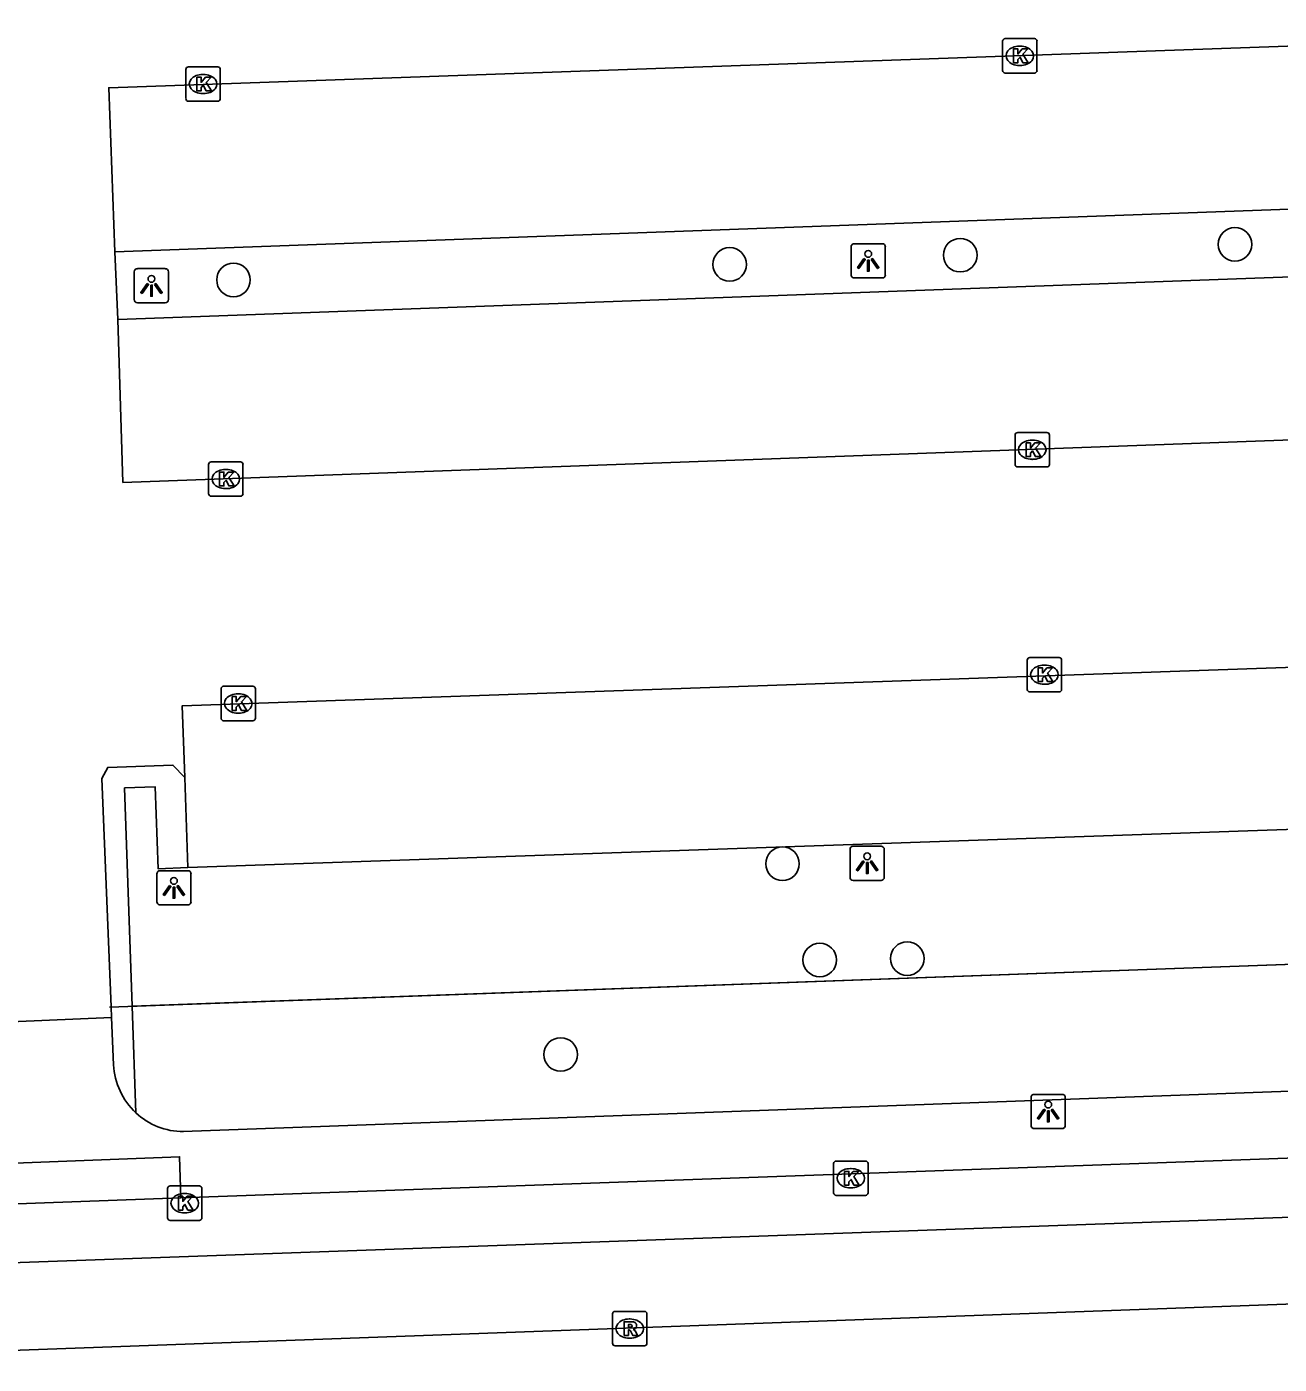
# Model space of a CAD drawing. Extents: x 160557 to 161245, y 385330 to 386505.
# Drawn here: x 160932.1 to 160968.55, y 386154.93 to 386193.84 of the extents above; entities that cross this region are included whole.
import ezdxf

# ---------------------------------------------------------------- set-up
doc = ezdxf.new("R2010")
doc.units = 0
for name, color, linetype in [('IMGEO_Boom', 7, 'Continuous'), ('IMGEO_Groenvoorziening', 7, 'Continuous'), ('IMGEO_Hek', 7, 'Continuous'), ('IMGEO_Kolk', 7, 'Continuous'), ('IMGEO_Lichtpunt', 7, 'Continuous'), ('IMGEO_Parkeervlak_open', 7, 'Continuous'), ('IMGEO_Rijbaan_lokaal_gesloten', 7, 'Continuous'), ('IMGEO_Rijbaan_lokaal_open', 7, 'Continuous'), ('IMGEO_Rioolput', 7, 'Continuous'), ('IMGEO_Voetpad_open', 7, 'Continuous')]:
    doc.layers.add(name, color=color, linetype=linetype)

msp = doc.modelspace()

# ---------------------------------------------------------------- linework, layer by layer
at = {"layer": 'IMGEO_Boom'}
for centre in [(160967.259, 386187.506), (160959.265, 386187.192), (160952.558, 386186.923), (160938.119, 386186.472), (160954.094, 386169.488), (160955.178, 386166.689), (160957.724, 386166.73), (160947.639, 386163.94)]:
    msp.add_circle(centre, 0.489, dxfattribs=at)
at = {"layer": 'IMGEO_Groenvoorziening'}
msp.add_lwpolyline([(160992.073, 386167.401), (160935.172, 386165.344)], dxfattribs=at)
at = {"layer": 'IMGEO_Hek'}
msp.add_lwpolyline([(160934.513, 386165.32), (160991.962, 386167.397)], dxfattribs=at)
at = {"layer": 'IMGEO_Kolk'}
for p, q in [((160960.498, 386192.565), (160960.498, 386193.417)), ((160960.573, 386193.491), (160961.425, 386193.491)), ((160961.499, 386193.417), (160961.499, 386192.565)), ((160960.986, 386193.271), (160961.011, 386193.271)), ((160936.734, 386191.745), (160936.734, 386192.597)), ((160936.809, 386192.671), (160937.661, 386192.671)), ((160937.735, 386192.597), (160937.735, 386191.745)), ((160961.009, 386192.711), (160960.984, 386192.711)), ((160937.222, 386192.451), (160937.247, 386192.451)), ((160961.425, 386192.491), (160960.573, 386192.491)), ((160937.245, 386191.891), (160937.22, 386191.891)), ((160937.661, 386191.671), (160936.809, 386191.671)), ((160960.937, 386182.033), (160961.789, 386182.033)), ((160960.862, 386181.107), (160960.862, 386181.959)), ((160961.35, 386181.813), (160961.375, 386181.813)), ((160961.863, 386181.959), (160961.863, 386181.107)), ((160937.395, 386180.254), (160937.395, 386181.106)), ((160937.47, 386181.18), (160938.322, 386181.18)), ((160937.883, 386180.96), (160937.908, 386180.96)), ((160938.396, 386181.106), (160938.396, 386180.254)), ((160961.789, 386181.033), (160960.937, 386181.033)), ((160961.373, 386181.253), (160961.348, 386181.253)), ((160938.322, 386180.18), (160937.47, 386180.18)), ((160937.906, 386180.4), (160937.881, 386180.4)), ((160961.29, 386175.488), (160962.142, 386175.488)), ((160961.215, 386174.562), (160961.215, 386175.414)), ((160961.703, 386175.268), (160961.728, 386175.268)), ((160962.216, 386175.414), (160962.216, 386174.562)), ((160937.833, 386174.65), (160938.685, 386174.65)), ((160961.726, 386174.708), (160961.701, 386174.708)), ((160937.758, 386173.724), (160937.758, 386174.576)), ((160938.246, 386174.43), (160938.271, 386174.43)), ((160938.759, 386174.576), (160938.759, 386173.724)), ((160962.142, 386174.488), (160961.29, 386174.488)), ((160938.269, 386173.87), (160938.244, 386173.87)), ((160938.685, 386173.65), (160937.833, 386173.65)), ((160955.581, 386159.915), (160955.581, 386160.767)), ((160955.656, 386160.841), (160956.508, 386160.841)), ((160956.582, 386160.767), (160956.582, 386159.915)), ((160956.069, 386160.621), (160956.094, 386160.621)), ((160936.199, 386159.189), (160936.199, 386160.041)), ((160936.274, 386160.115), (160937.126, 386160.115)), ((160936.687, 386159.895), (160936.712, 386159.895)), ((160937.2, 386160.041), (160937.2, 386159.189)), ((160956.092, 386160.061), (160956.067, 386160.061)), ((160956.508, 386159.841), (160955.656, 386159.841)), ((160937.126, 386159.115), (160936.274, 386159.115)), ((160936.71, 386159.335), (160936.685, 386159.335))]:
    msp.add_line(p, q, dxfattribs=at)
for points in [[(160960.498, 386192.565), (160960.498, 386193.417)], [(160960.573, 386193.491), (160961.425, 386193.491)], [(160961.499, 386193.417), (160961.499, 386192.565)], [(160960.819, 386193.191), (160960.942, 386193.191), (160960.942, 386193.04), (160961.072, 386193.191), (160961.236, 386193.191), (160961.09, 386193.04), (160961.243, 386192.791), (160961.091, 386192.791), (160961.006, 386192.955), (160960.942, 386192.888), (160960.942, 386192.791), (160960.819, 386192.791), (160960.819, 386193.191)], [(160936.734, 386191.745), (160936.734, 386192.597)], [(160936.809, 386192.671), (160937.661, 386192.671)], [(160937.735, 386192.597), (160937.735, 386191.745)], [(160937.055, 386192.371), (160937.178, 386192.371), (160937.178, 386192.22), (160937.308, 386192.371), (160937.472, 386192.371), (160937.326, 386192.22), (160937.479, 386191.971), (160937.327, 386191.971), (160937.242, 386192.135), (160937.178, 386192.068), (160937.178, 386191.971), (160937.055, 386191.971), (160937.055, 386192.371)], [(160961.425, 386192.491), (160960.573, 386192.491)], [(160937.661, 386191.671), (160936.809, 386191.671)], [(160960.937, 386182.033), (160961.789, 386182.033)], [(160960.862, 386181.107), (160960.862, 386181.959)], [(160961.183, 386181.733), (160961.306, 386181.733), (160961.306, 386181.582), (160961.436, 386181.733), (160961.6, 386181.733), (160961.454, 386181.582), (160961.607, 386181.333), (160961.455, 386181.333), (160961.37, 386181.497), (160961.306, 386181.43), (160961.306, 386181.333), (160961.183, 386181.333), (160961.183, 386181.733)], [(160961.863, 386181.959), (160961.863, 386181.107)], [(160937.395, 386180.254), (160937.395, 386181.106)], [(160937.47, 386181.18), (160938.322, 386181.18)], [(160937.716, 386180.88), (160937.839, 386180.88), (160937.839, 386180.729), (160937.969, 386180.88), (160938.133, 386180.88), (160937.987, 386180.729), (160938.14, 386180.48), (160937.988, 386180.48), (160937.903, 386180.644), (160937.839, 386180.577), (160937.839, 386180.48), (160937.716, 386180.48), (160937.716, 386180.88)], [(160938.396, 386181.106), (160938.396, 386180.254)], [(160961.789, 386181.033), (160960.937, 386181.033)], [(160938.322, 386180.18), (160937.47, 386180.18)], [(160961.29, 386175.488), (160962.142, 386175.488)], [(160961.215, 386174.562), (160961.215, 386175.414)], [(160961.536, 386175.188), (160961.659, 386175.188), (160961.659, 386175.037), (160961.789, 386175.188), (160961.953, 386175.188), (160961.807, 386175.037), (160961.96, 386174.788), (160961.808, 386174.788), (160961.723, 386174.952), (160961.659, 386174.885), (160961.659, 386174.788), (160961.536, 386174.788), (160961.536, 386175.188)], [(160962.216, 386175.414), (160962.216, 386174.562)], [(160937.833, 386174.65), (160938.685, 386174.65)], [(160937.758, 386173.724), (160937.758, 386174.576)], [(160938.079, 386174.35), (160938.202, 386174.35), (160938.202, 386174.199), (160938.332, 386174.35), (160938.496, 386174.35), (160938.35, 386174.199), (160938.503, 386173.95), (160938.351, 386173.95), (160938.266, 386174.114), (160938.202, 386174.047), (160938.202, 386173.95), (160938.079, 386173.95), (160938.079, 386174.35)], [(160938.759, 386174.576), (160938.759, 386173.724)], [(160962.142, 386174.488), (160961.29, 386174.488)], [(160938.685, 386173.65), (160937.833, 386173.65)], [(160955.581, 386159.915), (160955.581, 386160.767)], [(160955.656, 386160.841), (160956.508, 386160.841)], [(160956.582, 386160.767), (160956.582, 386159.915)], [(160955.902, 386160.541), (160956.025, 386160.541), (160956.025, 386160.39), (160956.155, 386160.541), (160956.319, 386160.541), (160956.173, 386160.39), (160956.326, 386160.141), (160956.174, 386160.141), (160956.089, 386160.305), (160956.025, 386160.238), (160956.025, 386160.141), (160955.902, 386160.141), (160955.902, 386160.541)], [(160936.199, 386159.189), (160936.199, 386160.041)], [(160936.274, 386160.115), (160937.126, 386160.115)], [(160937.2, 386160.041), (160937.2, 386159.189)], [(160936.52, 386159.815), (160936.643, 386159.815), (160936.643, 386159.664), (160936.773, 386159.815), (160936.937, 386159.815), (160936.791, 386159.664), (160936.944, 386159.415), (160936.792, 386159.415), (160936.707, 386159.579), (160936.643, 386159.512), (160936.643, 386159.415), (160936.52, 386159.415), (160936.52, 386159.815)], [(160956.508, 386159.841), (160955.656, 386159.841)], [(160937.126, 386159.115), (160936.274, 386159.115)]]:
    msp.add_lwpolyline(points, dxfattribs=at)
for centre, start, end in [((160960.575, 386193.415), 91.552, 178.448), ((160960.575, 386193.415), 91.552, 178.448), ((160961.423, 386193.415), 1.552, 88.448), ((160961.423, 386193.415), 1.552, 88.448), ((160936.811, 386192.595), 91.552, 178.448), ((160936.811, 386192.595), 91.552, 178.448), ((160937.659, 386192.595), 1.552, 88.448), ((160937.659, 386192.595), 1.552, 88.448), ((160960.575, 386192.567), 181.552, 268.448), ((160960.575, 386192.567), 181.552, 268.448), ((160961.423, 386192.567), 271.552, 358.448), ((160961.423, 386192.567), 271.552, 358.448), ((160936.811, 386191.747), 181.552, 268.448), ((160936.811, 386191.747), 181.552, 268.448), ((160937.659, 386191.747), 271.552, 358.448), ((160937.659, 386191.747), 271.552, 358.448), ((160960.939, 386181.957), 91.552, 178.448), ((160960.939, 386181.957), 91.552, 178.448), ((160961.787, 386181.957), 1.552, 88.448), ((160961.787, 386181.957), 1.552, 88.448), ((160937.472, 386181.104), 91.552, 178.448), ((160937.472, 386181.104), 91.552, 178.448), ((160938.32, 386181.104), 1.552, 88.448), ((160938.32, 386181.104), 1.552, 88.448), ((160960.939, 386181.109), 181.552, 268.448), ((160960.939, 386181.109), 181.552, 268.448), ((160961.787, 386181.109), 271.552, 358.448), ((160961.787, 386181.109), 271.552, 358.448), ((160937.472, 386180.256), 181.552, 268.448), ((160937.472, 386180.256), 181.552, 268.448), ((160938.32, 386180.256), 271.552, 358.448), ((160938.32, 386180.256), 271.552, 358.448), ((160961.292, 386175.412), 91.552, 178.448), ((160961.292, 386175.412), 91.552, 178.448), ((160962.14, 386175.412), 1.552, 88.448), ((160962.14, 386175.412), 1.552, 88.448), ((160937.835, 386174.574), 91.552, 178.448), ((160937.835, 386174.574), 91.552, 178.448), ((160938.683, 386174.574), 1.552, 88.448), ((160938.683, 386174.574), 1.552, 88.448), ((160961.292, 386174.564), 181.552, 268.448), ((160961.292, 386174.564), 181.552, 268.448), ((160962.14, 386174.564), 271.552, 358.448), ((160962.14, 386174.564), 271.552, 358.448), ((160937.835, 386173.726), 181.552, 268.448), ((160937.835, 386173.726), 181.552, 268.448), ((160938.683, 386173.726), 271.552, 358.448), ((160938.683, 386173.726), 271.552, 358.448), ((160955.658, 386160.765), 91.552, 178.448), ((160955.658, 386160.765), 91.552, 178.448), ((160956.506, 386160.765), 1.552, 88.448), ((160956.506, 386160.765), 1.552, 88.448), ((160936.276, 386160.039), 91.552, 178.448), ((160936.276, 386160.039), 91.552, 178.448), ((160937.124, 386160.039), 1.552, 88.448), ((160937.124, 386160.039), 1.552, 88.448), ((160955.658, 386159.917), 181.552, 268.448), ((160955.658, 386159.917), 181.552, 268.448), ((160956.506, 386159.917), 271.552, 358.448), ((160956.506, 386159.917), 271.552, 358.448), ((160936.276, 386159.191), 181.552, 268.448), ((160936.276, 386159.191), 181.552, 268.448), ((160937.124, 386159.191), 271.552, 358.448), ((160937.124, 386159.191), 271.552, 358.448)]:
    msp.add_arc(centre, 0.0765, start, end, dxfattribs=at)
for centre, major_axis, ratio, start_param, end_param in [((160960.985, 386192.991), (-0.387, 0.002), 0.722429, 4.712389, 7.853982), ((160961.01, 386192.991), (-0.39, 0.002), 0.717154, 1.570796, 4.712389), ((160937.221, 386192.171), (-0.387, 0.002), 0.722429, 4.712389, 7.853982), ((160937.246, 386192.171), (-0.39, 0.002), 0.717154, 1.570796, 4.712389), ((160961.349, 386181.533), (-0.387, 0.002), 0.722429, 4.712389, 7.853982), ((160961.374, 386181.533), (-0.39, 0.002), 0.717154, 1.570796, 4.712389), ((160937.882, 386180.68), (-0.387, 0.002), 0.722429, 4.712389, 7.853982), ((160937.907, 386180.68), (-0.39, 0.002), 0.717154, 1.570796, 4.712389), ((160961.702, 386174.988), (-0.387, 0.002), 0.722429, 4.712389, 7.853982), ((160961.727, 386174.988), (-0.39, 0.002), 0.717154, 1.570796, 4.712389), ((160938.245, 386174.15), (-0.387, 0.002), 0.722429, 4.712389, 7.853982), ((160938.27, 386174.15), (-0.39, 0.002), 0.717154, 1.570796, 4.712389), ((160956.068, 386160.341), (-0.387, 0.002), 0.722429, 4.712389, 7.853982), ((160956.093, 386160.341), (-0.39, 0.002), 0.717154, 1.570796, 4.712389), ((160936.686, 386159.615), (-0.387, 0.002), 0.722429, 4.712389, 7.853982), ((160936.711, 386159.615), (-0.39, 0.002), 0.717154, 1.570796, 4.712389)]:
    msp.add_ellipse(centre, major_axis=major_axis, ratio=ratio, start_param=start_param, end_param=end_param, dxfattribs=at)
at = {"layer": 'IMGEO_Lichtpunt'}
for p, q in [((160956.992, 386187.526), (160956.184, 386187.526)), ((160956.992, 386187.526), (160956.184, 386187.526)), ((160956.09, 386187.431), (160956.09, 386186.624)), ((160956.09, 386187.431), (160956.09, 386186.624)), ((160957.086, 386186.624), (160957.086, 386187.431)), ((160957.086, 386186.624), (160957.086, 386187.431)), ((160935.234, 386186.705), (160935.234, 386185.898)), ((160935.234, 386186.705), (160935.234, 386185.898)), ((160936.136, 386186.8), (160935.328, 386186.8)), ((160936.136, 386186.8), (160935.328, 386186.8)), ((160936.23, 386185.898), (160936.23, 386186.705)), ((160936.23, 386185.898), (160936.23, 386186.705)), ((160956.184, 386186.53), (160956.992, 386186.53)), ((160956.184, 386186.53), (160956.992, 386186.53)), ((160935.328, 386185.804), (160936.136, 386185.804)), ((160935.328, 386185.804), (160936.136, 386185.804)), ((160956.961, 386170.002), (160956.153, 386170.002)), ((160956.961, 386170.002), (160956.153, 386170.002)), ((160956.059, 386169.907), (160956.059, 386169.1)), ((160956.059, 386169.907), (160956.059, 386169.1)), ((160957.055, 386169.1), (160957.055, 386169.907)), ((160957.055, 386169.1), (160957.055, 386169.907)), ((160935.887, 386169.192), (160935.887, 386168.385)), ((160935.887, 386169.192), (160935.887, 386168.385)), ((160936.789, 386169.287), (160935.981, 386169.287)), ((160936.789, 386169.287), (160935.981, 386169.287)), ((160936.883, 386168.385), (160936.883, 386169.192)), ((160936.883, 386168.385), (160936.883, 386169.192)), ((160956.153, 386169.006), (160956.961, 386169.006)), ((160956.153, 386169.006), (160956.961, 386169.006)), ((160935.981, 386168.291), (160936.789, 386168.291)), ((160935.981, 386168.291), (160936.789, 386168.291)), ((160961.326, 386162.686), (160961.326, 386161.879)), ((160961.326, 386162.686), (160961.326, 386161.879)), ((160962.228, 386162.781), (160961.42, 386162.781)), ((160962.228, 386162.781), (160961.42, 386162.781)), ((160962.322, 386161.879), (160962.322, 386162.686)), ((160962.322, 386161.879), (160962.322, 386162.686)), ((160961.42, 386161.785), (160962.228, 386161.785)), ((160961.42, 386161.785), (160962.228, 386161.785))]:
    msp.add_line(p, q, dxfattribs=at)
for points in [[(160956.464, 386187.095), (160956.503, 386187.067), (160956.315, 386186.805), (160956.277, 386186.832), (160956.464, 386187.095)], [(160956.676, 386187.067), (160956.714, 386187.094), (160956.901, 386186.832), (160956.862, 386186.804), (160956.676, 386187.067)], [(160956.566, 386187.047), (160956.613, 386187.047), (160956.613, 386186.725), (160956.566, 386186.725), (160956.566, 386187.047)], [(160935.608, 386186.369), (160935.647, 386186.341), (160935.459, 386186.079), (160935.421, 386186.106), (160935.608, 386186.369)], [(160935.71, 386186.321), (160935.757, 386186.321), (160935.757, 386185.999), (160935.71, 386185.999), (160935.71, 386186.321)], [(160935.82, 386186.341), (160935.858, 386186.368), (160936.045, 386186.106), (160936.006, 386186.078), (160935.82, 386186.341)], [(160956.433, 386169.571), (160956.472, 386169.543), (160956.284, 386169.281), (160956.246, 386169.308), (160956.433, 386169.571)], [(160956.535, 386169.523), (160956.582, 386169.523), (160956.582, 386169.201), (160956.535, 386169.201), (160956.535, 386169.523)], [(160956.645, 386169.543), (160956.683, 386169.57), (160956.87, 386169.308), (160956.831, 386169.28), (160956.645, 386169.543)], [(160936.261, 386168.856), (160936.3, 386168.828), (160936.112, 386168.566), (160936.074, 386168.593), (160936.261, 386168.856)], [(160936.363, 386168.808), (160936.41, 386168.808), (160936.41, 386168.486), (160936.363, 386168.486), (160936.363, 386168.808)], [(160936.473, 386168.828), (160936.511, 386168.855), (160936.698, 386168.593), (160936.659, 386168.565), (160936.473, 386168.828)], [(160961.7, 386162.35), (160961.739, 386162.322), (160961.551, 386162.06), (160961.513, 386162.087), (160961.7, 386162.35)], [(160961.802, 386162.302), (160961.849, 386162.302), (160961.849, 386161.98), (160961.802, 386161.98), (160961.802, 386162.302)], [(160961.912, 386162.322), (160961.95, 386162.349), (160962.137, 386162.087), (160962.098, 386162.059), (160961.912, 386162.322)]]:
    msp.add_lwpolyline(points, dxfattribs=at)
for centre in [(160956.589, 386187.229), (160935.733, 386186.503), (160956.558, 386169.705), (160936.386, 386168.99), (160961.825, 386162.484)]:
    msp.add_circle(centre, 0.0994, dxfattribs=at)
for centre, start, end in [((160956.184, 386187.431), 90, 180), ((160956.184, 386187.431), 90, 180), ((160956.992, 386187.431), 0, 90), ((160956.992, 386187.431), 0, 90), ((160935.328, 386186.705), 90, 180), ((160935.328, 386186.705), 90, 180), ((160936.136, 386186.705), 0, 90), ((160936.136, 386186.705), 0, 90), ((160956.184, 386186.624), 180, 270), ((160956.184, 386186.624), 180, 270), ((160956.992, 386186.624), 270, 0), ((160956.992, 386186.624), 270, 360), ((160935.328, 386185.898), 180, 270), ((160935.328, 386185.898), 180, 270), ((160936.136, 386185.898), 270, 0), ((160936.136, 386185.898), 270, 360), ((160956.153, 386169.907), 90, 180), ((160956.153, 386169.907), 90, 180), ((160956.961, 386169.907), 0, 90), ((160956.961, 386169.907), 0, 90), ((160935.981, 386169.192), 90, 180), ((160935.981, 386169.192), 90, 180), ((160936.789, 386169.192), 0, 90), ((160936.789, 386169.192), 0, 90), ((160956.153, 386169.1), 180, 270), ((160956.153, 386169.1), 180, 270), ((160956.961, 386169.1), 270, 0), ((160956.961, 386169.1), 270, 360), ((160935.981, 386168.385), 180, 270), ((160935.981, 386168.385), 180, 270), ((160936.789, 386168.385), 270, 0), ((160936.789, 386168.385), 270, 360), ((160961.42, 386162.686), 90, 180), ((160961.42, 386162.686), 90, 180), ((160962.228, 386162.686), 0, 90), ((160962.228, 386162.686), 0, 90), ((160961.42, 386161.879), 180, 270), ((160961.42, 386161.879), 180, 270), ((160962.228, 386161.879), 270, 0), ((160962.228, 386161.879), 270, 360)]:
    msp.add_arc(centre, 0.0946, start, end, dxfattribs=at)
at = {"layer": 'IMGEO_Parkeervlak_open'}
for points in [[(160984.707, 386193.837), (160984.849, 386189.111), (160934.668, 386187.285)], [(160934.752, 386185.323), (160984.922, 386187.144), (160985.128, 386182.414)], [(160936.789, 386169.375), (160984.748, 386171.039), (160991.927, 386171.254)]]:
    msp.add_lwpolyline(points, dxfattribs=at)
at = {"layer": 'IMGEO_Rijbaan_lokaal_gesloten'}
for points in [[(160936.592, 386159.774), (160956.093, 386160.471), (160993.891, 386161.823), (160994.145, 386161.836)], [(160855.623, 386155.101), (160886.438, 386156.212), (160930.544, 386157.837), (161020.049, 386161.035)], [(160936.592, 386159.774), (160930.498, 386159.55)], [(161019.987, 386158.535), (160930.562, 386155.29), (160886.579, 386153.705), (160855.734, 386152.543)]]:
    msp.add_lwpolyline(points, dxfattribs=at)
at = {"layer": 'IMGEO_Rijbaan_lokaal_open'}
for points in [[(160984.707, 386193.837), (160934.489, 386192.064), (160934.668, 386187.285)], [(160934.668, 386187.285), (160934.752, 386185.323)], [(160934.752, 386185.323), (160934.901, 386180.58), (160985.128, 386182.414)], [(160991.747, 386175.987), (160982.12, 386175.66), (160936.627, 386174.085), (160936.699, 386171.996)], [(160936.699, 386171.996), (160936.357, 386172.358), (160934.459, 386172.293), (160934.288, 386171.973), (160934.556, 386165.322), (160934.568, 386165.015)], [(160934.568, 386165.015), (160931.642, 386164.894)]]:
    msp.add_lwpolyline(points, dxfattribs=at)
at = {"layer": 'IMGEO_Rioolput'}
for p, q in [((160949.148, 386155.54), (160949.148, 386156.392)), ((160949.223, 386156.466), (160950.075, 386156.466)), ((160950.149, 386156.392), (160950.149, 386155.54)), ((160949.636, 386156.246), (160949.661, 386156.246)), ((160949.659, 386155.686), (160949.634, 386155.686)), ((160950.075, 386155.466), (160949.223, 386155.466))]:
    msp.add_line(p, q, dxfattribs=at)
for points in [[(160949.148, 386155.54), (160949.148, 386156.392)], [(160949.223, 386156.466), (160950.075, 386156.466)], [(160950.149, 386156.392), (160950.149, 386155.54)], [(160949.737, 386156.164), (160949.485, 386156.166), (160949.485, 386155.766)], [(160949.663, 386156.085), (160949.609, 386156.085), (160949.609, 386156.004)], [(160949.609, 386156.004), (160949.661, 386156.004)], [(160949.485, 386155.766), (160949.609, 386155.766), (160949.609, 386155.928), (160949.62, 386155.928)], [(160949.667, 386155.899), (160949.738, 386155.766), (160949.878, 386155.766), (160949.813, 386155.892)], [(160950.075, 386155.466), (160949.223, 386155.466)]]:
    msp.add_lwpolyline(points, dxfattribs=at)
for centre, radius, start, end in [((160949.225, 386156.39), 0.0765, 91.552, 178.448), ((160949.225, 386156.39), 0.0765, 91.552, 178.448), ((160950.073, 386156.39), 0.0765, 1.552, 88.448), ((160950.073, 386156.39), 0.0765, 1.552, 88.448), ((160949.645, 386156.193), 0.19, 274.7715, 282.9687), ((160949.669, 386155.989), 0.0964, 77.0061, 93.1865), ((160949.683, 386156.046), 0.0378, 276.6634, 79.6772), ((160949.736, 386156.054), 0.109, 350.3612, 89.416), ((160949.734, 386156.054), 0.112, 277.5842, 350.9817), ((160949.619, 386155.875), 0.0533, 26.0293, 88.6989), ((160949.718, 386155.839), 0.108, 29.5134, 73.7905), ((160949.225, 386155.542), 0.0765, 181.552, 268.448), ((160949.225, 386155.542), 0.0765, 181.552, 268.448), ((160950.073, 386155.542), 0.0765, 271.552, 358.448), ((160950.073, 386155.542), 0.0765, 271.552, 358.448)]:
    msp.add_arc(centre, radius, start, end, dxfattribs=at)
for centre, major_axis, ratio, start_param, end_param in [((160949.635, 386155.966), (-0.387, 0.002), 0.722429, 4.712389, 7.853982), ((160949.66, 386155.966), (-0.39, 0.002), 0.717154, 1.570796, 4.712389)]:
    msp.add_ellipse(centre, major_axis=major_axis, ratio=ratio, start_param=start_param, end_param=end_param, dxfattribs=at)
at = {"layer": 'IMGEO_Voetpad_open'}
for points in [[(160936.699, 386171.996), (160936.789, 386169.375)], [(160936.789, 386169.375), (160935.924, 386169.345), (160935.842, 386171.725), (160934.951, 386171.694), (160935.172, 386165.344)], [(160935.172, 386165.344), (160935.279, 386162.243)], [(160934.625, 386163.641), (160934.568, 386165.015)], [(160992.198, 386164.086), (160992.138, 386164.085), (160991.751, 386164.078), (160991.744, 386163.711), (160936.66, 386161.695)], [(160930.498, 386159.55), (160930.486, 386160.726), (160936.553, 386160.966), (160936.592, 386159.774)]]:
    msp.add_lwpolyline(points, dxfattribs=at)
for centre, radius, start, end in [((160936.72, 386163.769), 2.099, 183.4993, 226.6421), ((160936.677, 386163.751), 2.056, 227.1749, 269.5374)]:
    msp.add_arc(centre, radius, start, end, dxfattribs=at)

doc.saveas('drawing.dxf')
